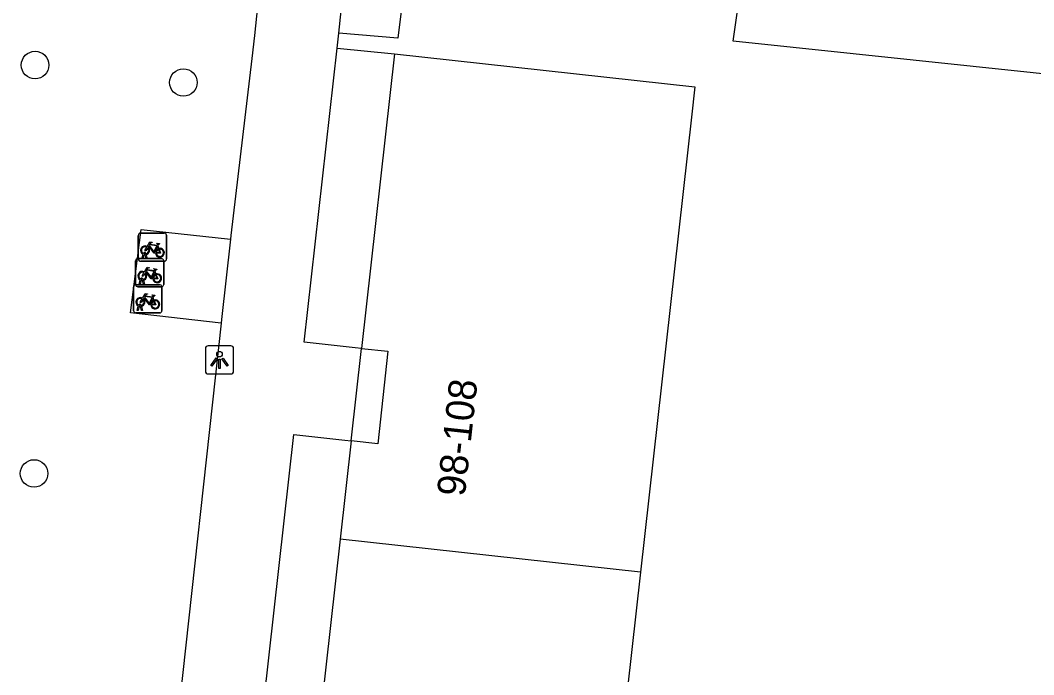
# Model space of a CAD drawing. Extents: x 161928 to 163055, y 386475 to 387428.
# Drawn here: x 162301.29 to 162337.26, y 386704.85 to 386728.09 of the extents above; entities that cross this region are included whole.
import ezdxf

# ---------------------------------------------------------------- set-up
doc = ezdxf.new("R2010")
doc.units = 0
for name, color, linetype in [('IMGEO_Boom', 7, 'Continuous'), ('IMGEO_Fietsenrek', 7, 'Continuous'), ('IMGEO_Grasland_overig', 7, 'Continuous'), ('IMGEO_Groenvoorziening', 7, 'Continuous'), ('IMGEO_Lichtpunt', 7, 'Continuous'), ('IMGEO_Pand', 7, 'Continuous'), ('IMGEO_Pand_nummerreeks', 7, 'Continuous'), ('IMGEO_Voetpad_open', 7, 'Continuous')]:
    doc.layers.add(name, color=color, linetype=linetype)

msp = doc.modelspace()

# ---------------------------------------------------------------- linework, layer by layer
at = {"layer": 'IMGEO_Boom'}
for centre in [(162301.812, 386726.5), (162307.076, 386725.881), (162301.776, 386712)]:
    msp.add_circle(centre, 0.489, dxfattribs=at)
at = {"layer": 'IMGEO_Fietsenrek'}
for p, q in [((162305.477, 386719.61), (162305.477, 386720.451)), ((162305.477, 386720.451), (162305.477, 386719.61)), ((162305.552, 386720.535), (162306.393, 386720.535)), ((162306.393, 386720.535), (162305.552, 386720.535)), ((162306.477, 386720.46), (162306.477, 386719.619)), ((162306.477, 386719.619), (162306.477, 386720.46)), ((162306.164, 386720.084), (162306.2, 386719.989)), ((162305.604, 386719.619), (162305.643, 386719.779)), ((162305.673, 386719.767), (162305.638, 386719.619)), ((162305.715, 386719.791), (162305.714, 386719.795)), ((162305.756, 386719.619), (162305.722, 386719.761)), ((162305.746, 386719.802), (162305.747, 386719.795)), ((162305.754, 386719.765), (162305.789, 386719.619)), ((162305.379, 386718.705), (162305.379, 386719.546)), ((162305.379, 386719.546), (162305.379, 386718.705)), ((162305.454, 386719.63), (162306.295, 386719.63)), ((162306.295, 386719.63), (162305.454, 386719.63)), ((162306.402, 386719.535), (162305.561, 386719.535)), ((162305.561, 386719.535), (162306.402, 386719.535)), ((162305.638, 386719.619), (162305.604, 386719.619)), ((162305.789, 386719.619), (162305.756, 386719.619)), ((162306.379, 386719.555), (162306.379, 386718.714)), ((162306.379, 386718.714), (162306.379, 386719.555)), ((162306.066, 386719.179), (162306.102, 386719.084)), ((162305.385, 386718.701), (162306.226, 386718.701)), ((162306.226, 386718.701), (162305.385, 386718.701)), ((162306.304, 386718.63), (162305.463, 386718.63)), ((162305.463, 386718.63), (162306.304, 386718.63)), ((162305.506, 386718.714), (162305.545, 386718.874)), ((162305.54, 386718.714), (162305.506, 386718.714)), ((162305.575, 386718.862), (162305.54, 386718.714)), ((162305.617, 386718.886), (162305.616, 386718.89)), ((162305.658, 386718.714), (162305.624, 386718.856)), ((162305.648, 386718.897), (162305.649, 386718.89)), ((162305.656, 386718.86), (162305.691, 386718.714)), ((162305.691, 386718.714), (162305.658, 386718.714)), ((162306.31, 386718.626), (162306.31, 386717.785)), ((162306.31, 386717.785), (162306.31, 386718.626)), ((162305.31, 386717.776), (162305.31, 386718.617)), ((162305.31, 386718.617), (162305.31, 386717.776)), ((162305.437, 386717.785), (162305.476, 386717.945)), ((162305.506, 386717.933), (162305.471, 386717.785)), ((162305.548, 386717.957), (162305.547, 386717.961)), ((162305.589, 386717.785), (162305.555, 386717.927)), ((162305.579, 386717.968), (162305.58, 386717.961)), ((162305.587, 386717.931), (162305.622, 386717.785)), ((162305.997, 386718.25), (162306.033, 386718.155)), ((162306.235, 386717.701), (162305.394, 386717.701)), ((162305.394, 386717.701), (162306.235, 386717.701)), ((162305.471, 386717.785), (162305.437, 386717.785)), ((162305.622, 386717.785), (162305.589, 386717.785))]:
    msp.add_line(p, q, dxfattribs=at)
for points in [[(162305.79, 386720.061), (162305.885, 386720.225), (162305.971, 386720.211), (162305.973, 386720.202), (162305.917, 386720.191), (162305.89, 386720.146), (162306.146, 386720.105)], [(162306.086, 386719.817), (162306.036, 386719.817), (162305.845, 386720.068), (162305.826, 386720.036)], [(162306.133, 386720.08), (162305.876, 386720.121), (162305.859, 386720.092), (162306.026, 386719.872), (162306.133, 386720.08)], [(162306.146, 386720.105), (162306.171, 386720.154), (162306.165, 386720.158), (162306.142, 386720.162), (162306.13, 386720.169), (162306.129, 386720.172), (162306.131, 386720.177), (162306.226, 386720.162), (162306.228, 386720.152), (162306.218, 386720.139), (162306.206, 386720.133), (162306.192, 386720.139), (162306.164, 386720.084)], [(162305.811, 386720.009), (162305.759, 386719.919), (162305.719, 386719.894), (162305.72, 386719.941), (162305.775, 386720.035)], [(162306.181, 386719.982), (162306.151, 386720.059), (162306.042, 386719.841), (162306.085, 386719.841)], [(162306.115, 386719.841), (162306.235, 386719.84), (162306.191, 386719.954)], [(162306.211, 386719.961), (162306.266, 386719.816), (162306.116, 386719.816)], [(162305.713, 386719.104), (162305.661, 386719.014), (162305.621, 386718.989), (162305.622, 386719.036), (162305.677, 386719.13)], [(162305.692, 386719.156), (162305.787, 386719.32), (162305.873, 386719.306), (162305.875, 386719.297), (162305.819, 386719.286), (162305.792, 386719.241), (162306.048, 386719.2)], [(162305.988, 386718.912), (162305.938, 386718.912), (162305.747, 386719.163), (162305.728, 386719.131)], [(162306.035, 386719.175), (162305.778, 386719.216), (162305.761, 386719.187), (162305.928, 386718.967), (162306.035, 386719.175)], [(162306.083, 386719.077), (162306.053, 386719.154), (162305.944, 386718.936), (162305.987, 386718.936)], [(162306.017, 386718.936), (162306.137, 386718.935), (162306.093, 386719.049)], [(162306.113, 386719.056), (162306.168, 386718.911), (162306.018, 386718.911)], [(162306.048, 386719.2), (162306.073, 386719.249), (162306.067, 386719.253), (162306.044, 386719.257), (162306.032, 386719.264), (162306.031, 386719.267), (162306.033, 386719.272), (162306.128, 386719.257), (162306.13, 386719.247), (162306.12, 386719.234), (162306.108, 386719.228), (162306.094, 386719.234), (162306.066, 386719.179)], [(162305.623, 386718.227), (162305.718, 386718.391), (162305.804, 386718.377), (162305.806, 386718.368), (162305.75, 386718.357), (162305.723, 386718.312), (162305.979, 386718.271)], [(162305.966, 386718.246), (162305.709, 386718.287), (162305.692, 386718.258), (162305.859, 386718.038), (162305.966, 386718.246)], [(162305.979, 386718.271), (162306.004, 386718.32), (162305.998, 386718.324), (162305.975, 386718.328), (162305.963, 386718.335), (162305.962, 386718.338), (162305.964, 386718.343), (162306.059, 386718.328), (162306.061, 386718.318), (162306.051, 386718.305), (162306.039, 386718.299), (162306.025, 386718.305), (162305.997, 386718.25)], [(162305.644, 386718.175), (162305.592, 386718.085), (162305.552, 386718.06), (162305.553, 386718.107), (162305.608, 386718.201)], [(162305.919, 386717.983), (162305.869, 386717.983), (162305.678, 386718.234), (162305.659, 386718.202)], [(162306.014, 386718.148), (162305.984, 386718.225), (162305.875, 386718.007), (162305.918, 386718.007)], [(162305.948, 386718.007), (162306.068, 386718.006), (162306.024, 386718.12)], [(162306.044, 386718.127), (162306.099, 386717.982), (162305.949, 386717.982)]]:
    msp.add_lwpolyline(points, dxfattribs=at)
for centre, radius, start, end in [((162305.555, 386720.457), 0.0779, 92.4484, 184.2845), ((162305.555, 386720.457), 0.0779, 92.4484, 184.2845), ((162306.399, 386720.457), 0.0779, 2.4484, 94.2845), ((162306.399, 386720.457), 0.0779, 2.4484, 94.2845), ((162305.717, 386719.92), 0.159, 62.6766, 242.1369), ((162305.717, 386719.92), 0.129, 63.3192, 238.903), ((162305.697, 386719.791), 0.0499, 12.8025, 158.6934), ((162305.717, 386719.92), 0.159, 253.9967, 271.7867), ((162305.697, 386719.791), 0.0174, 12.8025, 163.4502), ((162305.717, 386719.92), 0.129, 253.415, 269.0204), ((162305.717, 386719.92), 0.129, 283.6043, 43.4302), ((162305.717, 386719.92), 0.159, 283.5766, 46.6042), ((162306.244, 386719.836), 0.159, 113.3408, 178.3217), ((162306.244, 386719.836), 0.159, 187.0065, 105.7708), ((162306.244, 386719.836), 0.129, 113.923, 177.9556), ((162306.244, 386719.836), 0.129, 188.6715, 104.5883), ((162305.457, 386719.552), 0.0779, 92.4484, 184.2845), ((162305.457, 386719.552), 0.0779, 92.4484, 184.2845), ((162305.555, 386719.613), 0.0779, 182.4484, 274.2845), ((162305.555, 386719.613), 0.0779, 182.4484, 274.2845), ((162306.301, 386719.552), 0.0779, 2.4484, 94.2845), ((162306.301, 386719.552), 0.0779, 2.4484, 94.2845), ((162306.399, 386719.613), 0.0779, 272.4484, 4.2845), ((162306.399, 386719.613), 0.0779, 272.4484, 4.2845), ((162305.619, 386719.015), 0.159, 62.6766, 242.1369), ((162305.619, 386719.015), 0.129, 63.3192, 238.903), ((162305.619, 386719.015), 0.129, 283.6043, 43.4302), ((162305.619, 386719.015), 0.159, 283.5766, 46.6042), ((162306.146, 386718.931), 0.159, 113.3408, 178.3217), ((162306.146, 386718.931), 0.159, 187.0065, 105.7708), ((162306.146, 386718.931), 0.129, 113.923, 177.9556), ((162306.146, 386718.931), 0.129, 188.6715, 104.5883), ((162305.388, 386718.623), 0.0779, 92.4484, 184.2845), ((162305.388, 386718.623), 0.0779, 92.4484, 184.2845), ((162305.457, 386718.708), 0.0779, 182.4484, 274.2845), ((162305.457, 386718.708), 0.0779, 182.4484, 274.2845), ((162305.599, 386718.886), 0.0499, 12.8025, 158.6934), ((162305.619, 386719.015), 0.159, 253.9967, 271.7867), ((162305.599, 386718.886), 0.0174, 12.8025, 163.4502), ((162305.619, 386719.015), 0.129, 253.415, 269.0204), ((162306.232, 386718.623), 0.0779, 2.4484, 94.2845), ((162306.232, 386718.623), 0.0779, 2.4484, 94.2845), ((162306.301, 386718.708), 0.0779, 272.4484, 4.2845), ((162306.301, 386718.708), 0.0779, 272.4484, 4.2845), ((162305.55, 386718.086), 0.159, 62.6766, 242.1369), ((162305.55, 386718.086), 0.129, 63.3192, 238.903), ((162305.53, 386717.957), 0.0499, 12.8025, 158.6934), ((162305.55, 386718.086), 0.159, 253.9967, 271.7867), ((162305.53, 386717.957), 0.0174, 12.8025, 163.4502), ((162305.55, 386718.086), 0.129, 253.415, 269.0204), ((162305.55, 386718.086), 0.129, 283.6043, 43.4302), ((162305.55, 386718.086), 0.159, 283.5766, 46.6042), ((162306.077, 386718.002), 0.159, 113.3408, 178.3217), ((162306.077, 386718.002), 0.159, 187.0065, 105.7708), ((162306.077, 386718.002), 0.129, 113.923, 177.9556), ((162306.077, 386718.002), 0.129, 188.6715, 104.5883), ((162305.388, 386717.779), 0.0779, 182.4484, 274.2845), ((162305.388, 386717.779), 0.0779, 182.4484, 274.2845), ((162306.232, 386717.779), 0.0779, 272.4484, 4.2845), ((162306.232, 386717.779), 0.0779, 272.4484, 4.2845)]:
    msp.add_arc(centre, radius, start, end, dxfattribs=at)
at = {"layer": 'IMGEO_Grasland_overig'}
msp.add_lwpolyline([(162312.539, 386727.103), (162314.573, 386726.894)], dxfattribs=at)
at = {"layer": 'IMGEO_Groenvoorziening'}
msp.add_lwpolyline([(162352.367, 386724.632), (162326.588, 386727.344), (162326.949, 386729.845), (162315.167, 386731.372), (162314.687, 386727.45), (162312.598, 386727.632)], dxfattribs=at)
at = {"layer": 'IMGEO_Lichtpunt'}
for p, q in [((162308.762, 386716.531), (162307.954, 386716.531)), ((162308.762, 386716.531), (162307.954, 386716.531)), ((162307.86, 386716.436), (162307.86, 386715.629)), ((162307.86, 386716.436), (162307.86, 386715.629)), ((162308.856, 386715.629), (162308.856, 386716.436)), ((162308.856, 386715.629), (162308.856, 386716.436)), ((162307.954, 386715.535), (162308.762, 386715.535)), ((162307.954, 386715.535), (162308.762, 386715.535))]:
    msp.add_line(p, q, dxfattribs=at)
for points in [[(162308.234, 386716.1), (162308.273, 386716.072), (162308.085, 386715.81), (162308.047, 386715.837), (162308.234, 386716.1)], [(162308.336, 386716.052), (162308.383, 386716.052), (162308.383, 386715.73), (162308.336, 386715.73), (162308.336, 386716.052)], [(162308.446, 386716.072), (162308.484, 386716.099), (162308.671, 386715.837), (162308.632, 386715.809), (162308.446, 386716.072)]]:
    msp.add_lwpolyline(points, dxfattribs=at)
msp.add_circle((162308.359, 386716.234), 0.0994, dxfattribs=at)
for centre, start, end in [((162307.954, 386716.436), 90, 180), ((162307.954, 386716.436), 90, 180), ((162308.762, 386716.436), 0, 90), ((162308.762, 386716.436), 0, 90), ((162307.954, 386715.629), 180, 270), ((162307.954, 386715.629), 180, 270), ((162308.762, 386715.629), 270, 0), ((162308.762, 386715.629), 270, 360)]:
    msp.add_arc(centre, 0.0946, start, end, dxfattribs=at)
at = {"layer": 'IMGEO_Pand'}
for points in [[(162314.573, 386726.894), (162313.403, 386716.44)], [(162314.573, 386726.894), (162325.228, 386725.723), (162325.108, 386724.65), (162323.298, 386708.491)], [(162313.403, 386716.44), (162314.335, 386716.337), (162313.974, 386713.057), (162313.036, 386713.16)], [(162313.036, 386713.16), (162312.645, 386709.662)], [(162312.645, 386709.662), (162311.451, 386698.989)], [(162323.298, 386708.491), (162312.645, 386709.662)], [(162323.298, 386708.491), (162321.286, 386690.536)]]:
    msp.add_lwpolyline(points, dxfattribs=at)
at = {"layer": 'IMGEO_Voetpad_open'}
for points in [[(162312.598, 386727.632), (162313.269, 386734.099)], [(162309.792, 386729.394), (162309.599, 386727.55), (162309.508, 386726.735), (162308.759, 386720.449), (162308.745, 386720.323)], [(162312.539, 386727.103), (162312.598, 386727.632)], [(162313.403, 386716.44), (162313.172, 386716.465), (162311.366, 386716.664), (162312.539, 386727.103)], [(162308.418, 386717.332), (162305.202, 386717.705), (162305.579, 386720.664), (162308.745, 386720.323)], [(162308.745, 386720.323), (162308.433, 386717.466), (162308.418, 386717.332)], [(162308.418, 386717.332), (162306.842, 386702.987), (162306.833, 386702.918)], [(162313.036, 386713.16), (162313.403, 386716.44)], [(162311.451, 386698.989), (162311.246, 386699.011), (162309.408, 386699.213), (162310.998, 386713.385), (162312.811, 386713.185), (162313.036, 386713.16)]]:
    msp.add_lwpolyline(points, dxfattribs=at)

# ---------------------------------------------------------------- texts
at = {"layer": 'IMGEO_Pand_nummerreeks'}
msp.add_text('98-108', height=1, rotation=83.7192, dxfattribs=at).set_placement((162317.064, 386711.154))

doc.saveas('drawing.dxf')
